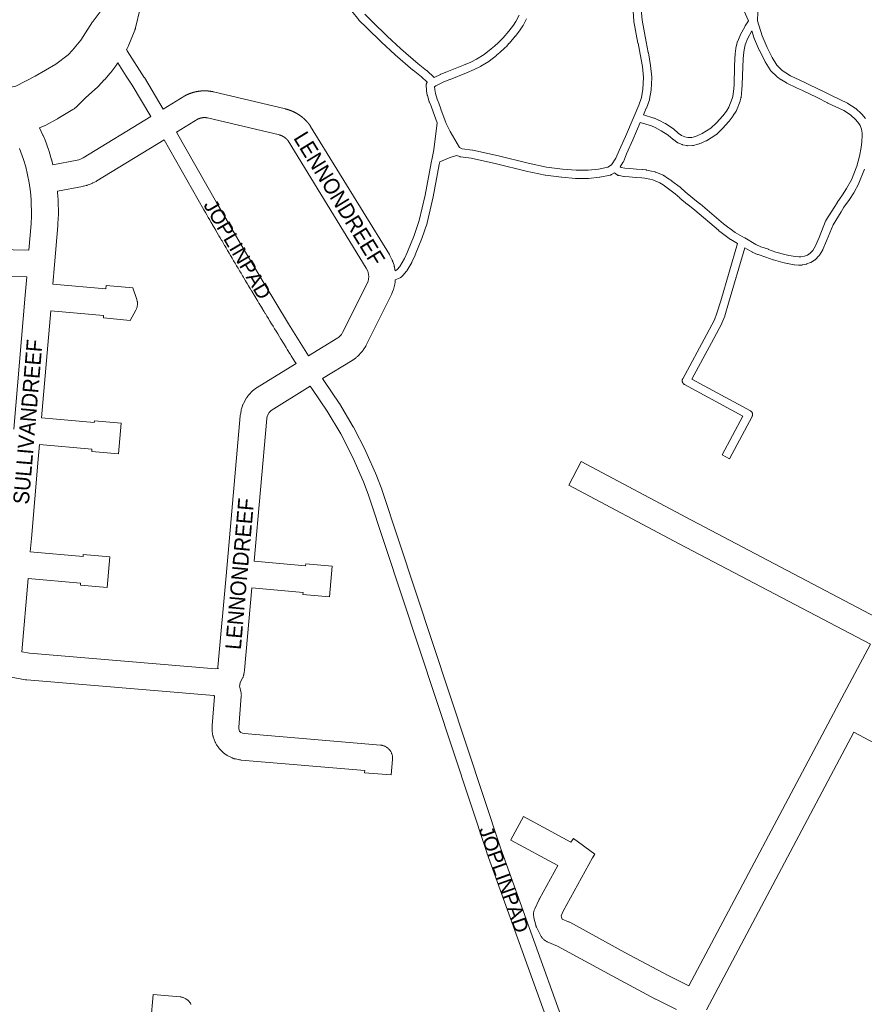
# Model space of a CAD drawing. Header units: metres. Extents: x 123819 to 142731, y 393440 to 405763.
# Tile 261 of 346: x 135134 to 135545, y 398692 to 399172. Entities that reach past the tile are written whole.
import ezdxf
from ezdxf.enums import TextEntityAlignment as Align

# ---------------------------------------------------------------- set-up
doc = ezdxf.new("R2010")
doc.units = ezdxf.units.M
doc.header["$MEASUREMENT"] = 0
for name, color, linetype, lineweight in [('gs-anno-wegen algemeen tekst', 7, 'Continuous', 0), ('gs-knt-aanvullende hoofdweg', 7, 'Continuous', 0), ('gs-knt-fietspaden', 7, 'Continuous', 0), ('gs-knt-paden', 7, 'Continuous', 0), ('gs-knt-wegen algemeen', 7, 'Continuous', 0)]:
    doc.layers.add(name, color=color, linetype=linetype, lineweight=lineweight)
doc.styles.add('Style-Arial', font='arial.ttf')

msp = doc.modelspace()

# ---------------------------------------------------------------- linework, layer by layer
at = {"layer": 'gs-knt-aanvullende hoofdweg', "color": 7, "linetype": 'Continuous', "flags": 128}
for points in [[(135296.13, 399377.03), (135281.91, 399350.48), (135264.73, 399318), (135230.9, 399252.73), (135192.45, 399176.66), (135190.35, 399167.76), (135190.28, 399167.47), (135190.26, 399167.38), (135190.24, 399167.32), (135190.2, 399167.19), (135190.14, 399167.01), (135190.13, 399166.97), (135190.11, 399166.92), (135190, 399166.64), (135186.78, 399158.72), (135186.63, 399158.38), (135186.47, 399158.06), (135186.3, 399157.74), (135186.11, 399157.44), (135185.95, 399157.2)], [(134934.22, 399156.75), (135005.68, 399147.68), (135041.01, 399143.45), (135041.09, 399143.44), (135086.3, 399137.53), (135110.64, 399135.93), (135124.19, 399137.77), (135132.03, 399139.48), (135141.5, 399144.26), (135151.62, 399150.19), (135157.55, 399154.62), (135159.75, 399156.99), (135163.71, 399161.89), (135169.47, 399170.7), (135169.55, 399170.82), (135169.68, 399171), (135169.76, 399171.12), (135174.58, 399177.49)], [(135181.74, 399150.76), (135181.11, 399149.79), (135180.95, 399149.56), (135180.79, 399149.34), (135178.31, 399146.1), (135178.19, 399145.95), (135178.06, 399145.8), (135175.44, 399142.72), (135175.31, 399142.57), (135175.18, 399142.43), (135172.37, 399139.45), (135172.17, 399139.25), (135171.96, 399139.05), (135166.09, 399133.72), (135161.31, 399129.12), (135161.05, 399128.89), (135160.79, 399128.66), (135160.51, 399128.45), (135160.22, 399128.26), (135159.92, 399128.07), (135152.57, 399123.72), (135152.34, 399123.6), (135146.3, 399120.3), (135146.06, 399120.18), (135145.98, 399120.14), (135145.94, 399120.12), (135145.9, 399120.1), (135145.82, 399120.06), (135145.57, 399119.96), (135143.67, 399119.17)]]:
    msp.add_lwpolyline(points, dxfattribs=at)
at = {"layer": 'gs-knt-fietspaden', "color": 7, "linetype": 'Continuous', "flags": 128}
for points in [[(135185.95, 399157.2), (135186.33, 399156.61), (135194.6, 399143.72), (135194.66, 399143.62), (135203.8, 399128.29)], [(135197.8, 399124.64), (135188.66, 399139.97), (135185.89, 399144.29), (135181.74, 399150.76)], [(135268.49, 399004.38), (135267.81, 399005.47), (135267.3, 399006.3), (135266.99, 399006.8), (135266.17, 399008.13), (135265.75, 399008.79), (135265.34, 399009.45), (135264.52, 399010.78), (135264.21, 399011.29), (135263.7, 399012.11), (135262.88, 399013.44), (135262.67, 399013.78), (135262.06, 399014.77), (135261.25, 399016.1), (135261.13, 399016.28), (135260.43, 399017.43), (135259.61, 399018.76), (135259.6, 399018.78), (135258.8, 399020.09), (135258.78, 399020.11), (135258.07, 399021.28), (135258.03, 399021.33), (135257.29, 399022.56), (135256.54, 399023.78), (135255.8, 399025), (135255.05, 399026.22), (135255.02, 399026.28), (135254.31, 399027.45), (135253.57, 399028.67), (135253.49, 399028.79), (135252.82, 399029.89), (135252.08, 399031.12), (135251.97, 399031.29), (135251.34, 399032.34), (135250.6, 399033.57), (135250.46, 399033.8), (135249.86, 399034.79), (135249.12, 399036.02), (135248.94, 399036.31), (135248.38, 399037.25), (135247.64, 399038.47), (135247.43, 399038.83), (135246.91, 399039.69), (135246.91, 399039.7), (135246.89, 399039.73), (135246.16, 399040.95), (135245.92, 399041.34), (135245.42, 399042.18), (135244.69, 399043.4), (135244.42, 399043.85), (135243.95, 399044.63), (135243.22, 399045.86), (135242.92, 399046.37), (135242.91, 399046.37), (135242.91, 399046.38), (135242.49, 399047.09), (135241.76, 399048.31), (135241.41, 399048.89), (135241.03, 399049.54), (135240.3, 399050.77), (135239.92, 399051.41), (135239.57, 399052), (135238.84, 399053.23), (135238.42, 399053.93), (135238.11, 399054.46), (135237.38, 399055.69), (135236.93, 399056.46), (135236.65, 399056.92), (135235.93, 399058.16), (135235.44, 399058.98), (135235.2, 399059.39), (135235.19, 399059.41), (135235.17, 399059.44), (135234.45, 399060.68), (135233.96, 399061.51), (135233.72, 399061.91), (135233, 399063.14), (135232.47, 399064.04), (135232.27, 399064.38), (135231.55, 399065.61), (135230.99, 399066.57), (135230.83, 399066.85), (135230.11, 399068.09), (135229.51, 399069.1), (135229.38, 399069.32), (135228.66, 399070.56), (135228.04, 399071.63), (135227.94, 399071.8), (135227.23, 399073.04), (135226.57, 399074.17), (135226.51, 399074.27), (135225.79, 399075.51), (135225.1, 399076.71), (135225.07, 399076.75), (135224.36, 399077.99), (135223.64, 399079.23), (135223.63, 399079.24), (135223.62, 399079.27), (135204.34, 399113.37)], [(135210.34, 399117.03), (135229.72, 399082.75), (135229.72, 399082.74), (135241.23, 399062.99), (135241.25, 399062.95), (135252.92, 399043.33), (135252.93, 399043.31), (135264.78, 399023.77), (135274.49, 399008.07)], [(135392.23, 398680.66), (135361.37, 398766.17), (135361.34, 398766.26), (135303.67, 398940.79), (135301.36, 398946.77), (135296.15, 398958.63), (135290.23, 398970.12), (135283.63, 398981.24), (135276.55, 398991.67), (135276.5, 398991.75), (135275.45, 398993.37)], [(135281.43, 398997.05), (135282.38, 398995.58), (135289.49, 398985.09), (135289.55, 398985), (135289.61, 398984.91), (135296.32, 398973.62), (135296.37, 398973.52), (135296.42, 398973.43), (135302.44, 398961.74), (135302.49, 398961.65), (135302.53, 398961.55), (135307.82, 398949.52), (135307.88, 398949.37), (135310.25, 398943.24), (135310.28, 398943.16), (135310.31, 398943.08), (135367.99, 398768.5), (135398.9, 398682.86)]]:
    msp.add_lwpolyline(points, dxfattribs=at)
at = {"layer": 'gs-knt-paden', "color": 7, "linetype": 'Continuous', "flags": 128}
for points in [[(135316.68, 399049.45), (135317.15, 399049.65), (135317.68, 399050.21), (135319.04, 399051.69), (135321.29, 399055.56), (135322.81, 399058.84), (135325.94, 399066.69), (135328.49, 399073.97), (135331.36, 399086.37), (135334.28, 399102.05), (135334.29, 399102.1), (135334.79, 399104.44), (135335.66, 399108.49), (135337.14, 399121.62), (135335.26, 399126.94), (135334.25, 399129.7), (135333.43, 399131.61), (135333.4, 399131.68), (135333.38, 399131.75), (135333.35, 399131.83), (135332.45, 399134.86), (135332.43, 399134.94), (135332.41, 399135.01), (135332.4, 399135.09), (135332.03, 399137.2), (135332.02, 399137.27), (135332.01, 399137.35), (135332.01, 399137.42), (135331.86, 399139.86), (135331.85, 399139.96), (135331.85, 399140.05), (135331.86, 399140.15), (135331.87, 399140.24), (135331.88, 399140.34), (135331.9, 399140.43), (135331.93, 399140.52), (135331.95, 399140.61), (135331.99, 399140.7), (135332.02, 399140.79), (135332.06, 399140.88), (135332.11, 399140.96), (135332.15, 399141.05), (135332.21, 399141.13), (135332.26, 399141.2), (135332.32, 399141.28), (135332.39, 399141.35), (135332.4, 399141.36), (135329.5, 399143.96), (135325.46, 399147.21), (135325.41, 399147.25), (135316.79, 399154.63), (135316.74, 399154.68), (135310.11, 399160.8), (135310.07, 399160.84), (135302.96, 399167.82), (135302.94, 399167.83), (135299.14, 399171.63), (135299.07, 399171.7), (135299.01, 399171.78), (135295.61, 399175.9)], [(135428.82, 399114.96), (135433.06, 399124.89), (135435.29, 399130.18), (135436.68, 399133.94), (135437.34, 399138.01), (135437.64, 399143.58), (135437.11, 399148.95), (135436.05, 399155), (135434.97, 399160.3), (135434.96, 399160.33), (135433, 399170.89), (135432.99, 399170.96), (135432.98, 399171.02), (135432.98, 399171.09), (135432.37, 399178.32)], [(135436.39, 399178.59), (135436.98, 399171.52), (135438.91, 399161.08), (135439.99, 399155.78), (135440, 399155.72), (135441.08, 399149.57), (135441.1, 399149.5), (135441.1, 399149.42), (135441.65, 399143.82), (135441.66, 399143.74), (135441.66, 399143.66), (135441.66, 399143.59), (135441.66, 399143.51), (135441.35, 399137.68), (135441.34, 399137.61), (135441.33, 399137.54), (135441.32, 399137.47), (135440.62, 399133.11), (135440.6, 399133.01), (135440.58, 399132.92), (135440.55, 399132.82), (135440.52, 399132.73), (135439.05, 399128.74), (135439.01, 399128.66), (135437.63, 399125.39), (135442.74, 399123.88), (135442.82, 399123.86), (135442.9, 399123.83), (135442.98, 399123.8), (135444.95, 399122.93), (135445.04, 399122.88), (135448.21, 399121.31), (135448.28, 399121.27), (135448.35, 399121.23), (135448.41, 399121.19), (135451.99, 399118.84), (135452.07, 399118.79), (135452.15, 399118.73), (135452.22, 399118.67), (135454.58, 399116.61), (135456.2, 399115.46), (135457.81, 399114.78), (135459.26, 399114.47), (135461.16, 399114.49), (135462.88, 399114.98), (135464.17, 399115.45), (135466.25, 399116.38), (135470.5, 399118.98), (135473.1, 399121.5), (135476.18, 399124.91), (135478.01, 399127.28), (135479.21, 399129.21), (135480.85, 399133.45), (135481.14, 399134.47), (135481.55, 399138.16), (135481.71, 399140.24), (135481.9, 399148.89), (135481.91, 399148.93), (135482.07, 399152.79), (135482.08, 399152.86), (135482.25, 399155.07), (135482.25, 399155.12), (135482.26, 399155.18), (135482.6, 399157.73), (135482.61, 399157.8), (135482.62, 399157.87), (135483.19, 399160.63), (135483.21, 399160.71), (135483.23, 399160.79), (135483.26, 399160.87), (135483.29, 399160.95), (135483.32, 399161.03), (135484.67, 399164.12), (135484.71, 399164.19), (135484.74, 399164.26), (135487.09, 399168.67), (135487.13, 399168.73), (135487.16, 399168.79), (135487.2, 399168.84), (135488.77, 399171.2), (135486.49, 399176.2)], [(135493.44, 399179.72), (135493.09, 399171.28), (135495.37, 399163.87), (135497.84, 399158.3), (135500.34, 399153.35), (135502.62, 399149.63), (135505.22, 399147.04), (135506.87, 399145.92), (135509.24, 399144.53), (135513.81, 399142.27), (135516.79, 399140.91), (135516.82, 399140.89), (135523.87, 399137.52), (135523.92, 399137.5), (135529.09, 399134.84), (135536.97, 399131.1), (135537.05, 399131.06), (135537.12, 399131.01), (135537.19, 399130.97), (135540.74, 399128.68), (135540.8, 399128.64), (135540.87, 399128.59), (135540.93, 399128.55), (135540.99, 399128.5), (135543.78, 399126.01), (135543.85, 399125.94), (135543.91, 399125.88), (135543.97, 399125.81), (135545.72, 399123.76)], [(135302.05, 399174.41), (135305.78, 399170.68), (135312.86, 399163.73), (135319.44, 399157.66), (135328, 399150.32), (135332.06, 399147.06), (135332.1, 399147.02), (135332.14, 399146.99), (135335.81, 399143.7), (135338.82, 399145.18), (135338.9, 399145.22), (135338.99, 399145.26), (135341.98, 399146.41), (135349.96, 399149.67), (135353.51, 399151.19), (135356.41, 399152.64), (135360.11, 399154.88), (135363.55, 399157.56), (135365.15, 399158.9), (135367.05, 399160.68), (135368.38, 399161.99), (135369.35, 399163.02), (135372.15, 399166.28), (135374.31, 399169.2), (135375.54, 399170.98), (135377.04, 399173.93)], [(135380.72, 399172.28), (135379.06, 399169.03), (135379.02, 399168.96), (135378.97, 399168.88), (135378.92, 399168.8), (135377.59, 399166.88), (135377.56, 399166.84), (135375.34, 399163.83), (135375.3, 399163.77), (135375.25, 399163.72), (135372.37, 399160.36), (135372.31, 399160.3), (135371.28, 399159.2), (135371.23, 399159.14), (135369.84, 399157.79), (135369.81, 399157.76), (135367.85, 399155.93), (135367.81, 399155.89), (135367.77, 399155.85), (135366.11, 399154.46), (135366.05, 399154.41), (135362.49, 399151.64), (135362.43, 399151.59), (135362.36, 399151.55), (135362.29, 399151.5), (135358.42, 399149.15), (135358.35, 399149.11), (135358.28, 399149.08), (135355.25, 399147.57), (135355.2, 399147.54), (135355.15, 399147.52), (135351.53, 399145.97), (135351.5, 399145.95), (135343.48, 399142.68), (135343.44, 399142.66), (135340.51, 399141.54), (135336.57, 399139.59), (135335.93, 399139.08), (135336.01, 399137.78), (135336.34, 399135.89), (135337.17, 399133.08), (135337.97, 399131.23), (135337.99, 399131.18), (135338.01, 399131.13), (135339.04, 399128.31), (135339.05, 399128.29), (135341.09, 399122.52), (135341.51, 399121.33), (135343.52, 399117.41), (135348.02, 399109.5), (135349.38, 399108.98), (135354.41, 399108.27), (135354.49, 399108.25), (135354.56, 399108.24), (135367.03, 399105.48), (135367.06, 399105.48), (135381.42, 399102), (135390.5, 399100.06), (135398.17, 399099.06), (135404.8, 399098.55), (135410.63, 399098.5), (135415.72, 399099.03), (135420.24, 399099.95), (135422.14, 399101.13), (135424.18, 399104.29), (135425.72, 399108.08), (135425.75, 399108.14), (135428.82, 399114.96), (135428.82, 399114.96), (135428.82, 399114.96)], [(135472.79, 399115.66), (135468.24, 399112.88), (135468.16, 399112.83), (135468.08, 399112.79), (135468, 399112.76), (135465.74, 399111.75), (135465.67, 399111.72), (135465.61, 399111.7), (135464.19, 399111.18), (135464.12, 399111.15), (135464.05, 399111.13), (135462, 399110.55), (135461.92, 399110.53), (135461.83, 399110.51), (135461.75, 399110.5), (135461.66, 399110.49), (135461.57, 399110.48), (135461.48, 399110.48), (135459.09, 399110.45), (135459, 399110.45), (135458.91, 399110.45), (135458.82, 399110.46), (135458.73, 399110.47), (135458.64, 399110.49), (135456.78, 399110.88), (135456.69, 399110.91), (135456.6, 399110.93), (135456.51, 399110.96), (135456.42, 399111), (135454.43, 399111.84), (135454.35, 399111.88), (135454.27, 399111.92), (135454.19, 399111.96), (135454.12, 399112), (135454.05, 399112.05), (135452.17, 399113.39), (135452.11, 399113.43), (135452.06, 399113.47), (135452.01, 399113.51), (135449.67, 399115.56), (135446.31, 399117.76), (135443.29, 399119.27), (135441.47, 399120.07), (135436.05, 399121.67), (135432.51, 399113.36), (135432.49, 399113.33), (135429.43, 399106.52), (135427.83, 399102.6), (135427.79, 399102.51), (135427.75, 399102.43), (135427.7, 399102.35), (135427.66, 399102.27), (135426.29, 399100.15), (135426.83, 399099.75), (135428.58, 399099.47), (135430.98, 399099.27), (135434.31, 399099.02), (135437.14, 399098.87), (135437.23, 399098.86), (135437.32, 399098.85), (135438.96, 399098.62), (135439.02, 399098.61), (135439.08, 399098.59), (135441.54, 399098.08), (135441.61, 399098.06), (135443.27, 399097.65), (135443.35, 399097.62), (135443.42, 399097.6), (135443.5, 399097.57), (135443.58, 399097.54), (135447.22, 399096.03), (135447.3, 399095.99), (135447.39, 399095.95), (135447.48, 399095.9), (135447.56, 399095.85), (135449.37, 399094.68), (135449.4, 399094.66), (135451.42, 399093.3), (135451.47, 399093.27), (135451.51, 399093.23), (135455.5, 399090.19), (135455.55, 399090.15), (135455.6, 399090.11), (135457.99, 399088.03), (135461.73, 399084.85), (135465.12, 399082.1), (135465.15, 399082.07), (135476.64, 399072.36), (135482.27, 399068.14), (135486.83, 399065.61), (135486.87, 399065.59), (135486.9, 399065.57), (135492.27, 399062.3), (135494.73, 399061.22), (135498.45, 399059.99), (135498.5, 399059.97), (135502.06, 399058.68), (135506.44, 399057.41), (135508.44, 399056.99), (135511.64, 399056.42), (135513.25, 399056.28), (135514.29, 399056.34), (135515.98, 399056.71), (135517.41, 399057.22), (135518.7, 399058.05), (135520, 399059.41), (135521.36, 399061.66), (135523.08, 399065.67), (135526.31, 399073.65), (135526.34, 399073.73), (135526.37, 399073.81), (135526.41, 399073.88), (135526.46, 399073.96), (135530.39, 399080.33), (135530.4, 399080.35), (135531.86, 399082.67), (135531.89, 399082.72), (135531.92, 399082.76), (135534.54, 399086.47), (135536.54, 399089.54), (135538.85, 399093.8), (135541.45, 399100.44), (135542.78, 399105.37), (135543.54, 399109.57), (135543.91, 399112.25), (135544.07, 399115.51), (135544.05, 399116.61), (135543.71, 399118.56), (135543.11, 399120.2), (135542.51, 399121.32), (135541, 399123.1), (135538.43, 399125.39), (135535.13, 399127.52), (135527.33, 399131.22), (135527.27, 399131.25), (135522.11, 399133.91), (135515.1, 399137.26), (135512.11, 399138.63), (135512.06, 399138.65), (135507.39, 399140.95), (135507.33, 399140.99), (135507.26, 399141.02), (135504.77, 399142.49), (135504.72, 399142.52), (135504.67, 399142.56), (135502.81, 399143.81), (135502.73, 399143.87), (135502.65, 399143.93), (135502.58, 399143.99), (135502.51, 399144.06), (135499.61, 399146.95), (135499.54, 399147.02), (135499.48, 399147.09), (135499.42, 399147.17), (135499.37, 399147.25), (135499.31, 399147.33), (135496.87, 399151.32), (135496.83, 399151.39), (135496.79, 399151.46), (135494.23, 399156.53), (135494.2, 399156.57), (135494.18, 399156.62), (135491.64, 399162.35), (135491.61, 399162.43), (135491.58, 399162.5), (135491.56, 399162.58), (135490.41, 399166.34), (135488.32, 399162.44), (135487.09, 399159.61), (135486.57, 399157.13), (135486.25, 399154.7), (135486.09, 399152.58), (135485.92, 399148.78), (135485.73, 399140.1), (135485.73, 399140.04), (135485.73, 399139.98), (135485.55, 399137.81), (135485.55, 399137.75), (135485.11, 399133.86), (135485.1, 399133.78), (135485.09, 399133.7), (135485.07, 399133.62), (135485.05, 399133.54), (135484.69, 399132.26), (135484.66, 399132.17), (135484.63, 399132.09), (135482.89, 399127.58), (135482.86, 399127.49), (135482.82, 399127.41), (135482.77, 399127.32), (135482.72, 399127.24), (135481.37, 399125.07), (135481.33, 399125.01), (135481.29, 399124.96), (135481.25, 399124.91), (135479.31, 399122.39), (135479.26, 399122.33), (135479.21, 399122.27), (135476.04, 399118.76), (135475.99, 399118.71), (135475.95, 399118.66), (135473.14, 399115.94), (135473.08, 399115.88), (135473.01, 399115.82), (135472.94, 399115.77), (135472.87, 399115.71), (135472.8, 399115.67), (135472.79, 399115.67), (135472.79, 399115.66)]]:
    msp.add_lwpolyline(points, dxfattribs=at)
msp.add_lwpolyline([(135545.24, 399099.07), (135542.54, 399092.22), (135542.51, 399092.14), (135542.48, 399092.07), (135542.44, 399092), (135540.04, 399087.56), (135540, 399087.48), (135539.96, 399087.42), (135537.89, 399084.24), (135537.84, 399084.18), (135535.23, 399080.49), (135535.23, 399080.48), (135535.23, 399080.48), (135533.8, 399078.22), (135529.97, 399071.99), (135526.8, 399064.15), (135526.78, 399064.11), (135525, 399059.95), (135524.96, 399059.86), (135524.92, 399059.78), (135524.87, 399059.7), (135523.33, 399057.14), (135523.28, 399057.06), (135523.23, 399056.99), (135523.18, 399056.92), (135523.12, 399056.85), (135523.06, 399056.78), (135521.44, 399055.1), (135521.38, 399055.04), (135521.31, 399054.97), (135521.24, 399054.91), (135521.16, 399054.86), (135521.09, 399054.81), (135519.4, 399053.71), (135519.31, 399053.66), (135519.23, 399053.62), (135519.15, 399053.58), (135519.06, 399053.54), (135518.97, 399053.5), (135517.2, 399052.88), (135517.13, 399052.86), (135517.05, 399052.84), (135516.98, 399052.82), (135515.01, 399052.38), (135514.93, 399052.36), (135514.84, 399052.35), (135514.76, 399052.34), (135514.67, 399052.33), (135513.32, 399052.26), (135513.23, 399052.26), (135513.13, 399052.26), (135513.04, 399052.26), (135511.2, 399052.42), (135511.11, 399052.43), (135511.02, 399052.44), (135507.7, 399053.04), (135507.64, 399053.05), (135505.54, 399053.49), (135505.47, 399053.51), (135505.4, 399053.53), (135500.88, 399054.83), (135500.81, 399054.85), (135500.75, 399054.88), (135497.16, 399056.18), (135493.38, 399057.44), (135493.29, 399057.47), (135493.2, 399057.5), (135490.54, 399058.67), (135490.46, 399058.71), (135490.38, 399058.75), (135490.3, 399058.8), (135487.04, 399060.78), (135479.1, 399033.82), (135479.09, 399033.81), (135477.22, 399027.59), (135477.19, 399027.51), (135477.16, 399027.44), (135475.84, 399024.07), (135475.82, 399024), (135475.78, 399023.93), (135475.75, 399023.87), (135471.89, 399016.52), (135471.88, 399016.5), (135461.21, 398996.83), (135489.7, 398981.32), (135489.79, 398981.27), (135489.87, 398981.21), (135489.95, 398981.16), (135490.02, 398981.09), (135490.1, 398981.03), (135490.17, 398980.96), (135490.24, 398980.89), (135490.3, 398980.82), (135490.36, 398980.74), (135490.42, 398980.66), (135490.47, 398980.57), (135490.52, 398980.49), (135490.56, 398980.4), (135490.6, 398980.31), (135490.64, 398980.22), (135490.67, 398980.12), (135490.69, 398980.03), (135490.71, 398979.93), (135490.73, 398979.84), (135490.74, 398979.74), (135490.75, 398979.64), (135490.75, 398979.54), (135490.75, 398979.44), (135490.74, 398979.35), (135490.73, 398979.25), (135490.71, 398979.15), (135490.69, 398979.05), (135490.66, 398978.96), (135490.63, 398978.87), (135490.59, 398978.78), (135490.55, 398978.69), (135490.51, 398978.6), (135479.45, 398958.04, -0.370058), (135479.44, 398958.04), (135475.92, 398959.94, -0.370052), (135475.91, 398959.95), (135486.02, 398978.74), (135457.52, 398994.25), (135457.43, 398994.3), (135457.35, 398994.36), (135457.27, 398994.41), (135457.19, 398994.48), (135457.12, 398994.54), (135457.05, 398994.61), (135456.98, 398994.68), (135456.92, 398994.76), (135456.86, 398994.83), (135456.8, 398994.92), (135456.75, 398995), (135456.7, 398995.09), (135456.66, 398995.17), (135456.62, 398995.26), (135456.58, 398995.36), (135456.55, 398995.45), (135456.53, 398995.55), (135456.51, 398995.64), (135456.49, 398995.74), (135456.48, 398995.84), (135456.47, 398995.93), (135456.47, 398996.03), (135456.47, 398996.13), (135456.48, 398996.23), (135456.49, 398996.33), (135456.51, 398996.43), (135456.53, 398996.52), (135456.56, 398996.62), (135456.59, 398996.71), (135456.63, 398996.8), (135456.67, 398996.89), (135456.71, 398996.98), (135468.34, 399018.4), (135472.14, 399025.64), (135473.39, 399028.83), (135475.24, 399034.96), (135483.47, 399062.88), (135480.2, 399064.69), (135480.12, 399064.74), (135480.05, 399064.79), (135479.97, 399064.84), (135474.18, 399069.17), (135474.14, 399069.21), (135474.09, 399069.25), (135462.57, 399078.99), (135459.17, 399081.75), (135459.14, 399081.78), (135455.38, 399084.97), (135455.36, 399084.99), (135453.01, 399087.03), (135449.12, 399090), (135447.17, 399091.32), (135445.54, 399092.37), (135442.13, 399093.78), (135440.67, 399094.15), (135438.32, 399094.65), (135436.84, 399094.86), (135434.06, 399095), (135433.97, 399095.01), (135430.67, 399095.26), (135428.17, 399095.47), (135428.1, 399095.48), (135428.02, 399095.49), (135425.72, 399095.85), (135425.62, 399095.87), (135425.53, 399095.89), (135425.43, 399095.92), (135425.34, 399095.95), (135425.25, 399095.99), (135425.16, 399096.03), (135425.08, 399096.07), (135424.99, 399096.12), (135424.91, 399096.17), (135424.83, 399096.23), (135423.48, 399097.23), (135422.05, 399096.35), (135421.97, 399096.3), (135421.89, 399096.26), (135421.81, 399096.22), (135421.73, 399096.19), (135421.65, 399096.15), (135421.56, 399096.13), (135421.48, 399096.1), (135421.39, 399096.08), (135416.43, 399095.07), (135416.33, 399095.06), (135416.24, 399095.04), (135410.94, 399094.49), (135410.86, 399094.48), (135410.79, 399094.48), (135410.71, 399094.48), (135404.7, 399094.53), (135404.63, 399094.53), (135404.56, 399094.53), (135397.81, 399095.06), (135397.76, 399095.06), (135397.71, 399095.07), (135389.9, 399096.08), (135389.82, 399096.1), (135389.74, 399096.11), (135380.55, 399098.08), (135380.5, 399098.09), (135366.14, 399101.56), (135353.77, 399104.3), (135348.59, 399105.03), (135348.5, 399105.04), (135348.42, 399105.06), (135348.33, 399105.09), (135348.24, 399105.11), (135348.16, 399105.14), (135346.59, 399105.75), (135343.03, 399104.53), (135338.5, 399102.58), (135338.22, 399101.28), (135335.3, 399085.6), (135335.28, 399085.51), (135332.38, 399072.96), (135332.36, 399072.89), (135332.34, 399072.82), (135332.32, 399072.75), (135329.71, 399065.32), (135329.69, 399065.25), (135326.53, 399057.31), (135326.51, 399057.25), (135326.48, 399057.2), (135324.9, 399053.79), (135324.86, 399053.7), (135324.82, 399053.62), (135322.41, 399049.49), (135322.37, 399049.41), (135322.32, 399049.34), (135322.27, 399049.27), (135322.21, 399049.21), (135322.16, 399049.14), (135320.63, 399047.47), (135320.6, 399047.43), (135319.76, 399046.57), (135319.7, 399046.51), (135319.64, 399046.45), (135319.57, 399046.39), (135319.5, 399046.34), (135319.42, 399046.29), (135319.35, 399046.24), (135319.27, 399046.2), (135319.19, 399046.16), (135319.11, 399046.12), (135316.83, 399045.14)], format="xyb", dxfattribs=at)
at = {"layer": 'gs-knt-wegen algemeen', "color": 7, "linetype": 'Continuous', "flags": 128}
for points in [[(135203.8, 399128.29), (135214.43, 399134.74), (135214.65, 399134.87), (135214.88, 399134.99), (135214.97, 399135.04), (135215.07, 399135.09), (135215.16, 399135.13), (135215.26, 399135.18), (135215.36, 399135.23), (135215.45, 399135.27), (135215.55, 399135.32), (135215.65, 399135.36), (135215.74, 399135.4), (135215.84, 399135.45), (135215.94, 399135.49), (135216.04, 399135.53), (135216.14, 399135.57), (135216.24, 399135.62), (135216.33, 399135.66), (135216.43, 399135.7), (135216.53, 399135.74), (135216.63, 399135.78), (135216.73, 399135.81), (135216.83, 399135.85), (135216.93, 399135.89), (135217.03, 399135.93), (135217.13, 399135.96), (135217.23, 399136), (135217.33, 399136.03), (135217.44, 399136.07), (135217.54, 399136.1), (135217.64, 399136.14), (135217.74, 399136.17), (135217.84, 399136.2), (135217.94, 399136.24), (135218.04, 399136.27), (135218.15, 399136.3), (135218.25, 399136.33), (135218.35, 399136.36), (135218.45, 399136.39), (135218.56, 399136.42), (135218.66, 399136.45), (135218.76, 399136.47), (135218.87, 399136.5), (135218.97, 399136.53), (135219.08, 399136.55), (135219.18, 399136.58), (135219.28, 399136.6), (135219.39, 399136.63), (135219.49, 399136.65), (135219.6, 399136.68), (135219.7, 399136.7), (135219.8, 399136.72), (135219.91, 399136.74), (135220.01, 399136.76), (135220.12, 399136.78), (135220.22, 399136.8), (135220.33, 399136.82), (135220.43, 399136.84), (135220.54, 399136.86), (135220.64, 399136.88), (135220.75, 399136.9), (135220.86, 399136.91), (135220.96, 399136.93), (135221.07, 399136.94), (135221.17, 399136.96), (135221.28, 399136.97), (135221.38, 399136.99), (135221.49, 399137), (135221.6, 399137.01), (135221.7, 399137.03), (135221.81, 399137.04), (135221.92, 399137.05), (135222.02, 399137.06), (135222.13, 399137.07), (135222.23, 399137.08), (135222.34, 399137.09), (135222.45, 399137.1), (135222.55, 399137.1), (135222.66, 399137.11), (135222.77, 399137.12), (135222.87, 399137.12), (135222.98, 399137.13), (135223.09, 399137.13), (135223.19, 399137.14), (135223.3, 399137.14), (135223.41, 399137.14), (135223.51, 399137.15), (135223.62, 399137.15), (135223.73, 399137.15), (135223.84, 399137.15), (135223.94, 399137.15), (135224.05, 399137.15), (135224.16, 399137.15), (135224.26, 399137.15), (135224.37, 399137.15), (135224.48, 399137.14), (135224.58, 399137.14), (135224.69, 399137.14), (135224.8, 399137.13), (135224.9, 399137.13), (135225.01, 399137.12), (135225.12, 399137.12), (135225.22, 399137.11), (135225.33, 399137.1), (135225.44, 399137.1), (135225.54, 399137.09), (135225.65, 399137.08), (135225.76, 399137.07), (135225.86, 399137.06), (135225.97, 399137.05), (135226.08, 399137.04), (135226.18, 399137.03), (135226.29, 399137.02), (135226.4, 399137), (135226.5, 399136.99), (135226.61, 399136.98), (135226.71, 399136.96), (135226.82, 399136.95), (135226.92, 399136.93), (135227.03, 399136.91), (135227.14, 399136.9), (135227.24, 399136.88), (135227.35, 399136.86), (135227.45, 399136.85), (135227.56, 399136.83), (135227.66, 399136.81), (135227.77, 399136.79), (135227.87, 399136.77), (135227.98, 399136.75), (135228.08, 399136.72), (135228.19, 399136.7), (135228.32, 399136.67), (135263.42, 399128.32), (135263.44, 399128.31), (135263.56, 399128.29), (135263.67, 399128.26), (135263.78, 399128.23), (135263.89, 399128.2), (135264, 399128.17), (135264.12, 399128.14), (135264.23, 399128.11), (135264.34, 399128.08), (135264.45, 399128.04), (135264.56, 399128.01), (135264.67, 399127.98), (135264.78, 399127.94), (135264.89, 399127.91), (135265, 399127.87), (135265, 399127.87), (135265, 399127.87), (135265.11, 399127.84), (135265.22, 399127.8), (135265.33, 399127.76), (135265.44, 399127.72), (135265.55, 399127.68), (135265.66, 399127.65), (135265.76, 399127.61), (135265.87, 399127.56), (135265.98, 399127.52), (135266.09, 399127.48), (135266.2, 399127.44), (135266.3, 399127.4), (135266.41, 399127.35), (135266.52, 399127.31), (135266.62, 399127.26), (135266.73, 399127.22), (135266.84, 399127.17), (135266.94, 399127.13), (135267.05, 399127.08), (135267.15, 399127.03), (135267.26, 399126.98), (135267.36, 399126.93), (135267.47, 399126.88), (135267.57, 399126.83), (135267.67, 399126.78), (135267.78, 399126.73), (135267.88, 399126.68), (135267.98, 399126.63), (135268.09, 399126.57), (135268.19, 399126.52), (135268.29, 399126.46), (135268.39, 399126.41), (135268.49, 399126.35), (135268.59, 399126.3), (135268.7, 399126.24), (135268.8, 399126.18), (135268.9, 399126.13), (135269, 399126.07), (135269.09, 399126.01), (135269.19, 399125.95), (135269.29, 399125.89), (135269.39, 399125.83), (135269.49, 399125.77), (135269.59, 399125.71), (135269.69, 399125.64), (135269.78, 399125.58), (135269.88, 399125.52), (135269.97, 399125.46), (135270.07, 399125.39), (135270.17, 399125.33), (135270.26, 399125.26), (135270.36, 399125.19), (135270.45, 399125.13), (135270.54, 399125.06), (135270.64, 399124.99), (135270.73, 399124.93), (135270.83, 399124.86), (135270.92, 399124.79), (135271.01, 399124.72), (135271.1, 399124.65), (135271.19, 399124.58), (135271.28, 399124.51), (135271.37, 399124.43), (135271.46, 399124.36), (135271.55, 399124.29), (135271.64, 399124.22), (135271.64, 399124.22), (135271.65, 399124.21), (135271.73, 399124.14)], [(135150.07, 399101.12), (135161.99, 399103.38), (135162.8, 399103.59), (135163.97, 399104), (135164.89, 399104.49), (135197.8, 399124.64)], [(135274.49, 399008.07), (135288.83, 399016.85), (135289.41, 399017.26), (135290.62, 399018.53), (135291.17, 399019.43), (135303.22, 399043.61), (135303.57, 399044.48), (135303.79, 399045.49), (135303.9, 399046.76), (135303.63, 399048.78), (135303.44, 399049.36), (135302.68, 399050.88), (135264.62, 399112.83), (135264.58, 399112.89), (135264.53, 399112.96), (135264.48, 399113.02), (135264.43, 399113.09), (135264.38, 399113.15), (135264.32, 399113.21), (135264.27, 399113.27), (135264.22, 399113.34), (135264.16, 399113.4), (135264.11, 399113.46), (135264.05, 399113.52), (135264, 399113.58), (135263.94, 399113.63), (135263.89, 399113.69), (135263.83, 399113.75), (135263.77, 399113.81), (135263.71, 399113.86), (135263.65, 399113.92), (135263.59, 399113.97), (135263.53, 399114.02), (135263.47, 399114.08), (135263.41, 399114.13), (135263.34, 399114.18), (135263.28, 399114.23), (135263.22, 399114.28), (135263.15, 399114.33), (135263.09, 399114.38), (135263.02, 399114.43), (135262.96, 399114.48), (135262.89, 399114.53), (135262.83, 399114.57), (135262.76, 399114.62), (135262.69, 399114.66), (135262.62, 399114.71), (135262.55, 399114.75), (135262.49, 399114.79), (135262.42, 399114.83), (135262.35, 399114.87), (135262.27, 399114.92), (135262.2, 399114.95), (135262.13, 399114.99), (135262.06, 399115.03), (135261.99, 399115.07), (135261.92, 399115.1), (135261.84, 399115.14), (135261.77, 399115.17), (135261.7, 399115.21), (135261.62, 399115.24), (135261.55, 399115.27), (135261.47, 399115.3), (135261.4, 399115.34), (135261.32, 399115.37), (135261.25, 399115.39), (135261.17, 399115.42), (135261.09, 399115.45), (135261.02, 399115.48), (135260.94, 399115.5), (135260.86, 399115.53), (135260.78, 399115.55), (135260.71, 399115.57), (135260.63, 399115.6), (135260.55, 399115.62), (135260.47, 399115.64), (135260.39, 399115.66), (135225.39, 399123.98), (135225.32, 399124), (135225.25, 399124.01), (135225.18, 399124.02), (135225.11, 399124.04), (135225.04, 399124.05), (135224.97, 399124.06), (135224.9, 399124.07), (135224.83, 399124.08), (135224.76, 399124.09), (135224.69, 399124.09), (135224.61, 399124.1), (135224.54, 399124.11), (135224.47, 399124.11), (135224.4, 399124.12), (135224.33, 399124.12), (135224.26, 399124.13), (135224.19, 399124.13), (135224.12, 399124.13), (135224.04, 399124.13), (135223.97, 399124.13), (135223.9, 399124.13), (135223.83, 399124.13), (135223.76, 399124.13), (135223.69, 399124.13), (135223.62, 399124.12), (135223.55, 399124.12), (135223.47, 399124.12), (135223.4, 399124.11), (135223.33, 399124.1), (135223.26, 399124.1), (135223.19, 399124.09), (135223.12, 399124.08), (135223.05, 399124.07), (135222.98, 399124.07), (135222.91, 399124.06), (135222.84, 399124.04), (135222.77, 399124.03), (135222.7, 399124.02), (135222.63, 399124.01), (135222.56, 399123.99), (135222.49, 399123.98), (135222.42, 399123.96), (135222.35, 399123.95), (135222.28, 399123.93), (135222.21, 399123.92), (135222.14, 399123.9), (135222.07, 399123.88), (135222, 399123.86), (135221.93, 399123.84), (135221.86, 399123.82), (135221.8, 399123.8), (135221.73, 399123.78), (135221.66, 399123.75), (135221.59, 399123.73), (135221.53, 399123.71), (135221.46, 399123.68), (135221.39, 399123.66), (135221.33, 399123.63), (135221.26, 399123.6), (135221.19, 399123.58), (135221.13, 399123.55), (135221.06, 399123.52), (135221, 399123.49), (135220.93, 399123.46), (135210.34, 399117.03)], [(135271.73, 399124.14), (135271.82, 399124.07), (135271.91, 399123.99), (135272, 399123.92), (135272.08, 399123.84), (135272.17, 399123.76), (135272.26, 399123.69), (135272.34, 399123.61), (135272.43, 399123.53), (135272.51, 399123.45), (135272.6, 399123.38), (135272.68, 399123.3), (135272.77, 399123.22), (135272.85, 399123.14), (135272.93, 399123.06), (135273.01, 399122.98), (135273.1, 399122.89), (135273.18, 399122.81), (135273.26, 399122.73), (135273.34, 399122.65), (135273.42, 399122.56), (135273.5, 399122.48), (135273.58, 399122.39), (135273.66, 399122.31), (135273.73, 399122.23), (135273.81, 399122.14), (135273.89, 399122.05), (135273.97, 399121.97), (135274.04, 399121.88), (135274.12, 399121.79), (135274.19, 399121.7), (135274.27, 399121.62), (135274.34, 399121.53), (135274.42, 399121.44), (135274.49, 399121.35), (135274.56, 399121.26), (135274.63, 399121.17), (135274.71, 399121.08), (135274.78, 399120.99), (135274.85, 399120.9), (135274.92, 399120.81), (135274.99, 399120.71), (135275.06, 399120.62), (135275.12, 399120.53), (135275.19, 399120.43), (135275.26, 399120.34), (135275.33, 399120.25), (135275.39, 399120.15), (135275.5, 399119.99), (135275.6, 399119.83), (135313.93, 399057.45), (135314.08, 399057.19), (135314.21, 399056.94), (135315.31, 399054.72), (135315.42, 399054.5), (135315.51, 399054.28), (135315.6, 399054.06), (135315.68, 399053.83), (135316.19, 399052.24), (135316.28, 399051.96), (135316.35, 399051.68), (135316.41, 399051.39), (135316.45, 399051.1), (135316.68, 399049.45)], [(135143.67, 399119.17), (135145.32, 399115.64), (135145.44, 399115.36), (135146.05, 399113.88), (135146.14, 399113.64), (135148.18, 399108.03), (135148.25, 399107.84), (135148.31, 399107.65), (135149.5, 399103.61), (135149.57, 399103.39), (135149.62, 399103.16), (135150.07, 399101.12)], [(135204.34, 399113.37), (135171.52, 399093.28), (135171.34, 399093.18), (135171.17, 399093.08), (135169.65, 399092.28), (135169.37, 399092.14), (135169.08, 399092.01), (135168.79, 399091.9), (135166.9, 399091.23), (135166.62, 399091.13), (135166.34, 399091.05), (135165.04, 399090.72), (135164.84, 399090.67), (135164.63, 399090.63), (135152.33, 399088.3)], [(135107.76, 399060.3), (135138.5, 399059.65), (135139.58, 399072.44), (135139.78, 399076.31), (135139.62, 399084.26), (135139.27, 399088.05), (135138.66, 399092.39), (135136.95, 399100.14), (135135.88, 399103.76), (135133.95, 399109.05)], [(135131.12, 398972.49), (135136.64, 399037.71), (135137.4, 399046.65), (135105.57, 399047.32)], [(135316.83, 399045.14), (135316.73, 399043.95), (135316.7, 399043.68), (135316.7, 399043.63), (135316.66, 399043.37), (135316.65, 399043.32), (135316.59, 399043.05), (135316.15, 399041.1), (135316.09, 399040.85), (135316.02, 399040.61), (135315.94, 399040.36), (135315.85, 399040.12), (135315.21, 399038.53), (135315.1, 399038.29), (135314.99, 399038.05), (135302.7, 399013.38), (135302.57, 399013.13), (135302.43, 399012.88), (135301.37, 399011.14), (135301.22, 399010.91), (135301.06, 399010.68), (135300.89, 399010.46), (135300.71, 399010.24), (135300.52, 399010.04), (135298.38, 399007.81), (135298.16, 399007.58), (135297.92, 399007.37), (135297.68, 399007.17), (135297.43, 399006.98), (135296.16, 399006.09), (135295.99, 399005.97), (135295.81, 399005.86), (135281.43, 398997.05)], [(135275.45, 398993.37), (135256.38, 398981.59), (135255.4, 398980.57), (135254.62, 398979.15), (135254.48, 398978.73), (135254.29, 398977.58), (135248.13, 398908.15)], [(135228.55, 398842.75), (135137.4, 398850.34), (135137.18, 398850.36), (135136.97, 398850.39), (135136.76, 398850.42), (135127.16, 398852.2), (134965.64, 398866.09), (134885.67, 398872.97)], [(135135.01, 398863.99), (135138.8, 398863.29), (135229.29, 398855.75), (135230.13, 398855.85), (135230.69, 398855.91)], [(135540.07, 398824.82), (135468.26, 398689.7)], [(135644.32, 398769.35), (135540.07, 398824.82)]]:
    msp.add_lwpolyline(points, dxfattribs=at)
for points in [[(135152.33, 399088.3), (135152.61, 399085.21), (135152.62, 399084.98), (135152.63, 399084.75), (135152.8, 399076.33), (135152.8, 399076.1), (135152.79, 399075.87), (135152.57, 399071.66), (135152.56, 399071.45), (135150.95, 399052.47), (135150.16, 399043.07), (135175.98, 399040.8), (135176.13, 399042.43, -0.384003), (135176.14, 399042.44), (135189.09, 399041.29, -0.277803), (135189.1, 399041.29), (135190.97, 399035.56), (135191.06, 399035.26), (135191.14, 399034.95), (135191.2, 399034.65), (135191.25, 399034.34), (135191.28, 399034.02), (135191.3, 399033.71), (135191.3, 399033.39), (135191.29, 399033.08), (135191.26, 399032.77), (135191.22, 399032.45), (135191.16, 399032.15), (135191.09, 399031.84), (135191, 399031.54), (135190.9, 399031.24), (135190.78, 399030.95), (135190.65, 399030.66), (135190.51, 399030.38), (135187.69, 399025.41, -0.262224), (135187.68, 399025.41), (135174.73, 399026.56, -0.384002), (135174.72, 399026.57), (135174.83, 399027.83), (135149.06, 399030.1), (135144.65, 398977.86), (135170.31, 398975.65), (135170.38, 398976.45, -0.383986), (135170.39, 398976.45), (135183.34, 398975.31, -0.383992), (135183.35, 398975.29), (135182.02, 398960.4, -0.383995), (135182.01, 398960.39), (135169.06, 398961.54, -0.384005), (135169.05, 398961.55), (135169.15, 398962.68), (135143.55, 398964.89), (135142.95, 398957.78), (135139.68, 398919.17), (135139.13, 398912.7), (135164.8, 398910.47), (135164.89, 398911.45, -0.384003), (135164.9, 398911.45), (135177.85, 398910.31, -0.383994), (135177.86, 398910.29), (135176.53, 398895.4, -0.383998), (135176.52, 398895.39), (135163.57, 398896.54, -0.384004), (135163.56, 398896.55), (135163.65, 398897.5), (135138.04, 398899.73), (135135.01, 398863.99)], [(135230.69, 398855.91), (135230.25, 398855.88), (135230.25, 398855.88, -0.518475), (135230.24, 398855.89), (135230.24, 398855.89), (135230.43, 398856.27), (135230.48, 398856.5), (135234.59, 398902.83), (135241.34, 398978.98), (135241.37, 398979.24), (135241.41, 398979.49), (135241.73, 398981.36), (135241.78, 398981.66), (135241.86, 398981.97), (135241.95, 398982.26), (135242.42, 398983.74), (135242.52, 398984.04), (135242.64, 398984.33), (135242.77, 398984.61), (135242.92, 398984.89), (135244.41, 398987.6), (135244.55, 398987.84), (135244.7, 398988.08), (135244.86, 398988.31), (135245.04, 398988.53), (135245.22, 398988.74), (135245.41, 398988.95), (135247.54, 398991.18), (135247.74, 398991.38), (135247.94, 398991.57), (135248.15, 398991.75), (135248.37, 398991.91), (135248.59, 398992.07), (135248.82, 398992.22), (135268.49, 399004.38)], [(135453.63, 398689.92), (135443.71, 398694.87), (135443.56, 398694.95), (135422.41, 398706.18), (135422.34, 398706.22), (135395.81, 398720.75), (135390.81, 398722.84), (135390.53, 398722.96), (135390.25, 398723.1), (135389.98, 398723.26), (135389.72, 398723.42), (135389.46, 398723.6), (135389.22, 398723.79), (135388.98, 398724), (135388.75, 398724.21), (135388.54, 398724.44), (135388.33, 398724.67), (135388.14, 398724.91), (135387.95, 398725.17), (135387.78, 398725.43), (135387.63, 398725.7), (135387.48, 398725.97), (135385.68, 398729.66), (135385.56, 398729.9), (135385.46, 398730.15), (135385.37, 398730.41), (135385.28, 398730.67), (135385.21, 398730.93), (135384.3, 398734.54), (135384.23, 398734.85), (135384.18, 398735.16), (135384.14, 398735.48), (135384.11, 398735.79), (135384.11, 398736.11), (135384.11, 398736.43), (135384.13, 398736.74), (135384.17, 398737.06), (135384.23, 398737.37), (135384.29, 398737.68), (135384.38, 398737.98), (135384.47, 398738.29), (135384.59, 398738.58), (135384.71, 398738.87), (135386.81, 398743.4), (135386.91, 398743.59), (135387.01, 398743.78), (135395.92, 398760.04), (135373.03, 398772.38, -0.370096), (135373.03, 398772.39), (135379.19, 398783.83, -0.370094), (135379.21, 398783.84), (135402.26, 398771.41), (135403.51, 398773.12, -0.38456), (135403.53, 398773.12), (135414.02, 398765.45, -0.384556), (135414.02, 398765.44), (135412.78, 398763.74), (135398.53, 398737.71), (135397.49, 398735.48), (135397.67, 398734.77), (135398.1, 398733.9), (135401.15, 398732.62), (135401.35, 398732.53), (135401.56, 398732.44), (135401.76, 398732.33), (135428.55, 398717.66), (135449.6, 398706.49), (135459.74, 398701.42), (135531.63, 398836.68), (135548.1, 398867.67), (135454.99, 398916.54), (135454.96, 398916.55), (135401.25, 398945.11, -0.369774), (135401.25, 398945.12), (135407.35, 398956.6, -0.369774), (135407.37, 398956.6), (135461.06, 398928.06), (135554.21, 398879.17)], [(135248.13, 398908.15), (135273.11, 398905.87), (135273.19, 398906.8, -0.383996), (135273.2, 398906.8), (135286.15, 398905.66, -0.383994), (135286.16, 398905.64), (135284.84, 398890.75, -0.383995), (135284.83, 398890.74), (135271.88, 398891.89, -0.384), (135271.87, 398891.9), (135271.96, 398892.9), (135246.98, 398895.18), (135243.41, 398855.01), (135243.39, 398854.78), (135243.36, 398854.55), (135243.32, 398854.32), (135243.03, 398852.87), (135242.96, 398852.58), (135242.89, 398852.29), (135242.8, 398852.01), (135242.69, 398851.73), (135242.58, 398851.46), (135242.45, 398851.19), (135241.38, 398849.08), (135241.25, 398848.84), (135241, 398847.06), (135241.09, 398846.76), (135241.67, 398844.48), (135241.74, 398844.18), (135241.8, 398843.87), (135241.84, 398843.57), (135241.86, 398843.26), (135241.88, 398842.95), (135241.87, 398842.64), (135241.85, 398842.34), (135240.64, 398827.25), (135240.63, 398826.62), (135240.65, 398826.5), (135241.05, 398825.42), (135241.71, 398824.8), (135242.45, 398824.43), (135243.26, 398824.26), (135309.58, 398818.59), (135309.88, 398818.55), (135310.19, 398818.51), (135310.49, 398818.44), (135310.79, 398818.37), (135311.09, 398818.27), (135311.38, 398818.17), (135311.67, 398818.05), (135311.95, 398817.92), (135312.22, 398817.77), (135312.49, 398817.61), (135312.74, 398817.44), (135312.99, 398817.26), (135313.24, 398817.06), (135313.47, 398816.86), (135313.69, 398816.64), (135313.9, 398816.41), (135314.1, 398816.18), (135314.29, 398815.93), (135314.46, 398815.68), (135314.63, 398815.41), (135314.78, 398815.14), (135314.92, 398814.86), (135315.04, 398814.58), (135315.15, 398814.29), (135315.25, 398814), (135315.33, 398813.7), (135315.4, 398813.4), (135315.46, 398813.09), (135315.5, 398812.78), (135315.52, 398812.48), (135315.53, 398812.17), (135315.53, 398811.86), (135315.51, 398811.55), (135314.87, 398804.07, -0.384053), (135314.86, 398804.06), (135301.9, 398805.17, -0.38405), (135301.89, 398805.18), (135301.98, 398806.17), (135241.78, 398811.32), (135241.53, 398811.35), (135241.28, 398811.38), (135241.04, 398811.43), (135239.01, 398811.84), (135238.73, 398811.9), (135238.45, 398811.98), (135238.18, 398812.07), (135237.91, 398812.17), (135237.64, 398812.28), (135237.38, 398812.4), (135234.99, 398813.6), (135234.75, 398813.73), (135234.51, 398813.87), (135234.28, 398814.02), (135234.05, 398814.18), (135233.83, 398814.35), (135233.62, 398814.53), (135233.41, 398814.71), (135231.48, 398816.56), (135231.28, 398816.77), (135231.08, 398816.98), (135230.89, 398817.21), (135230.72, 398817.44), (135230.55, 398817.68), (135229.81, 398818.8), (135229.66, 398819.04), (135229.51, 398819.3), (135229.38, 398819.55), (135229.26, 398819.82), (135229.15, 398820.09), (135228.21, 398822.59), (135228.11, 398822.87), (135228.03, 398823.15), (135227.95, 398823.43), (135227.9, 398823.71), (135227.85, 398824), (135227.67, 398825.33), (135227.64, 398825.57), (135227.62, 398825.81), (135227.61, 398826.06), (135227.61, 398826.3), (135227.62, 398827.64), (135227.63, 398827.86), (135227.64, 398828.08), (135228.79, 398842.3), (135228.75, 398842.45), (135228.55, 398842.75)], [(135197.79, 398684.17), (135198.92, 398697.12, -0.35736), (135198.93, 398697.13), (135212.07, 398695.99), (135212.39, 398695.95), (135212.7, 398695.9), (135213.02, 398695.83), (135213.33, 398695.75), (135213.63, 398695.66), (135213.93, 398695.54), (135214.22, 398695.42), (135214.51, 398695.28), (135214.79, 398695.12), (135215.06, 398694.96), (135215.32, 398694.78), (135215.58, 398694.58), (135215.82, 398694.38), (135216.05, 398694.16), (135216.28, 398693.93), (135216.49, 398693.69), (135216.69, 398693.45), (135216.87, 398693.19), (135217.05, 398692.92), (135217.21, 398692.64), (135217.36, 398692.36)]]:
    msp.add_lwpolyline(points, format="xyb", dxfattribs=at)

# ---------------------------------------------------------------- texts
at = {"layer": 'gs-anno-wegen algemeen tekst', "color": 7, "style": 'Style-Arial', "width": 0.909091}
for s, rotation, p in [('LENNONDREEF', 301.5091, (135289.59, 399084.69)), ('SULLIVANDREEF', 85.1668, (135137.95, 398975.97)), ('LENNONDREEF', 84.9288, (135241.04, 398901.97))]:
    msp.add_text(s, height=7.7, rotation=rotation, dxfattribs=at).set_placement(p, align=Align.MIDDLE_CENTER)
at = {"layer": 'gs-anno-wegen algemeen tekst', "color": 7, "style": 'Style-Arial'}
for rotation, p in [(300.5008, (135240.01, 399059.98)), (289.6042, (135369.72, 398753.18))]:
    msp.add_text('JOPLINPAD', height=7, rotation=rotation, dxfattribs=at).set_placement(p, align=Align.MIDDLE_CENTER)

doc.saveas('drawing.dxf')
